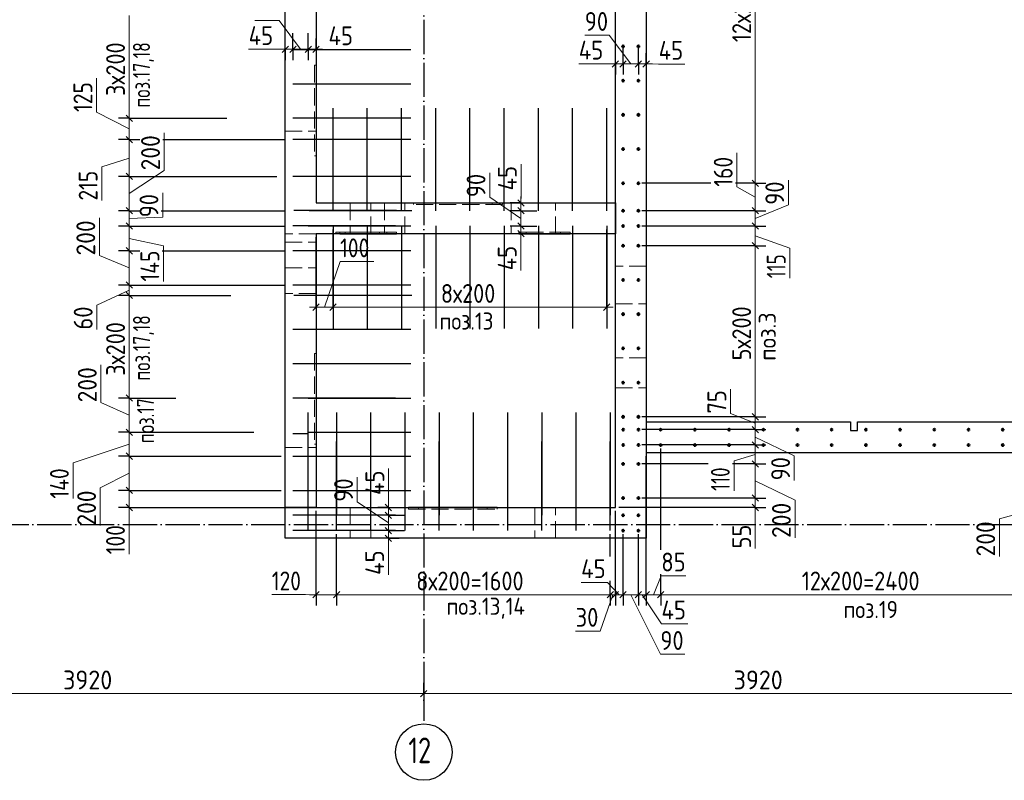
# Model space of a CAD drawing. Header units: millimetres. Extents: x -49773 to 2322955, y -3321 to 58485.
# Tile 381 of 580: x 1459343 to 1470855, y 22514 to 31404. Entities that reach past the tile are written whole.
import ezdxf

# ---------------------------------------------------------------- set-up
doc = ezdxf.new("R2010")
doc.units = ezdxf.units.MM
for name, pattern in [('______11', [500, 400, -50, 0, -50]), ('______2', [270, 200, -70]), ('______5', [1100, 800, -100, 100, -100])]:
    doc.linetypes.add(name, pattern=pattern)
for name, color, linetype, lineweight in [('Standard', 7, 'Continuous', 25), ('Арм.стержн. вертикальными 1', 22, 'Continuous', 35), ('Арм.стержн. вертикальными 3', 34, 'Continuous', 35), ('Размерная линия_ общее', 7, 'Continuous', 13), ('Стена_ общее', 7, 'Continuous', 35), ('Стена_ Сборный элемент', 7, 'Continuous', 35)]:
    doc.layers.add(name, color=color, linetype=linetype, lineweight=lineweight)
doc.layers.add('Осевая линия_ общее', color=7, linetype='______5', lineweight=13, true_color=0xa0a0a0)
doc.styles.add('ISOCPEUR', font='txt')

msp = doc.modelspace()

# ---------------------------------------------------------------- linework, layer by layer
at = {"layer": 'Арм.стержн. вертикальными 1', "color": 4, "linetype": 'Continuous', "lineweight": 25, "transparency": 33554687}
for p, q in [((1463737.4, 31052.3), (1462537.4, 31052.3)), ((1463917.4, 31052.3), (1462877.4, 31052.3)), ((1463737.4, 30652.3), (1462537.4, 30652.3)), ((1463917.4, 30652.3), (1462877.4, 30652.3)), ((1463007.4, 29171.3), (1463007.4, 30371.3)), ((1463407.4, 29171.3), (1463407.4, 30371.3)), ((1463807.4, 29171.3), (1463807.4, 30371.3)), ((1464207.4, 29171.3), (1464207.4, 30371.3)), ((1464607.4, 29171.3), (1464607.4, 30371.3)), ((1465007.4, 29171.3), (1465007.4, 30371.3)), ((1465407.4, 29171.3), (1465407.4, 30371.3)), ((1465807.4, 29171.3), (1465807.4, 30371.3)), ((1466207.4, 29171.3), (1466207.4, 30371.3)), ((1463737.4, 30252.3), (1462537.4, 30252.3)), ((1463917.4, 30252.3), (1462877.4, 30252.3)), ((1463737.4, 30002.3), (1462537.4, 30002.3)), ((1463917.4, 30002.3), (1462877.4, 30002.3)), ((1463737.4, 29572.3), (1462537.4, 29572.3)), ((1463917.4, 29572.3), (1462877.4, 29572.3)), ((1463747.4, 29172.3), (1462547.4, 29172.3)), ((1462727.4, 29172.3), (1463927.4, 29172.3)), ((1463737.4, 28993.2), (1462537.4, 28993.2)), ((1462717.4, 28993.2), (1463917.4, 28993.2)), ((1463007.4, 28993.3), (1463007.4, 27793.3)), ((1463407.4, 28993.3), (1463407.4, 27793.3)), ((1463807.4, 28993.3), (1463807.4, 27793.3)), ((1464207.4, 28993.3), (1464207.4, 27793.3)), ((1464607.4, 28993.3), (1464607.4, 27793.3)), ((1465007.4, 28993.3), (1465007.4, 27793.3)), ((1465407.4, 28993.3), (1465407.4, 27793.3)), ((1465807.4, 28993.3), (1465807.4, 27793.3)), ((1466207.4, 28993.3), (1466207.4, 27793.3)), ((1463737.4, 28702.3), (1462537.4, 28702.3)), ((1463917.4, 28702.3), (1462877.4, 28702.3)), ((1463737.4, 28302.3), (1462537.4, 28302.3)), ((1463917.4, 28302.3), (1462877.4, 28302.3)), ((1463748, 28182.3), (1462548, 28182.3)), ((1463928, 28182.3), (1462888, 28182.3)), ((1463737.4, 27782.3), (1462537.4, 27782.3)), ((1463917.4, 27782.3), (1462877.4, 27782.3)), ((1463737.4, 27382.3), (1462537.4, 27382.3)), ((1463917.4, 27382.3), (1462877.4, 27382.3)), ((1463737.4, 26982.3), (1462537.4, 26982.3)), ((1462717.4, 26982.3), (1463917.4, 26982.3)), ((1462717.4, 25611.3), (1462717.4, 26811.3)), ((1463050, 25611.3), (1463050, 26811.3)), ((1463450, 25611.3), (1463450, 26811.3)), ((1463850, 25611.3), (1463850, 26811.3)), ((1464250, 25611.3), (1464250, 26811.3)), ((1464650, 25611.3), (1464650, 26811.3)), ((1465050, 25611.3), (1465050, 26811.3)), ((1465450, 25611.3), (1465450, 26811.3)), ((1465850, 25611.3), (1465850, 26811.3)), ((1466250, 25611.3), (1466250, 26811.3)), ((1462717.4, 26582.3), (1463917.4, 26582.3)), ((1462717.4, 25432.3), (1462717.4, 26472.3)), ((1463048.4, 25432.3), (1463048.4, 26472.3)), ((1463448.4, 25432.3), (1463448.4, 26472.3)), ((1463848.4, 25432.3), (1463848.4, 26472.3)), ((1464248.4, 25432.3), (1464248.4, 26472.3)), ((1464648.4, 25432.3), (1464648.4, 26472.3)), ((1465048.4, 25432.3), (1465048.4, 26472.3)), ((1465448.4, 25432.3), (1465448.4, 26472.3)), ((1465848.4, 25432.3), (1465848.4, 26472.3)), ((1466248.4, 25432.3), (1466248.4, 26472.3)), ((1462537.4, 26302.3), (1463917.4, 26302.3)), ((1462537.4, 25902.3), (1463917.4, 25902.3)), ((1463737.4, 25611.3), (1462537.4, 25611.3)), ((1463737.4, 25432.3), (1462537.4, 25432.3))]:
    msp.add_line(p, q, dxfattribs=at)
at = {"layer": 'Арм.стержн. вертикальными 1', "color": 4, "linetype": 'Continuous', "lineweight": 50, "transparency": 33554687}
for centre in [(1466398.4, 31092.3), (1466577.4, 31092.3), (1466398.4, 30692.3), (1466577.4, 30692.3), (1466398.4, 30292.3), (1466577.4, 30292.3), (1466398.4, 29892.3), (1466577.4, 29892.3), (1466398.4, 29492.3), (1466577.4, 29492.3), (1466398.4, 29171.3), (1466577.4, 29171.3), (1466398.4, 28992.3), (1466577.4, 28992.3), (1466398.4, 28762.3), (1466577.4, 28762.3), (1466398.4, 28362.3), (1466577.4, 28362.3), (1466398.4, 27962.3), (1466577.4, 27962.3), (1466398.4, 27562.3), (1466577.4, 27562.3), (1466398.4, 27162.3), (1466577.4, 27162.3), (1466398.4, 26762.3), (1466577.4, 26762.3), (1466399.3, 26612.3), (1466578.4, 26612.3), (1466837.4, 26612.3), (1467237.4, 26612.3), (1467637.4, 26612.3), (1468037.4, 26612.3), (1468437.4, 26612.3), (1468837.4, 26612.3), (1469237.4, 26612.3), (1469637.4, 26612.3), (1470037.4, 26612.3), (1470437.4, 26612.3), (1470837.4, 26612.3), (1466399.3, 26433.2), (1466578.4, 26433.2), (1466837.4, 26432.3), (1467237.4, 26432.3), (1467637.4, 26432.3), (1468037.4, 26432.3), (1468437.4, 26432.3), (1468837.4, 26432.3), (1469237.4, 26432.3), (1469637.4, 26432.3), (1470037.4, 26432.3), (1470437.4, 26432.3), (1470837.4, 26432.3), (1466398.4, 26212.3), (1466577.5, 26212.3), (1466398.4, 25812.3), (1466577.5, 25812.3), (1466398.4, 25611.3), (1466577.4, 25611.3), (1466398.4, 25432.3), (1466577.4, 25432.3)]:
    msp.add_circle(centre, 10, dxfattribs=at)
at = {"layer": 'Арм.стержн. вертикальными 3', "color": 4, "linetype": 'Continuous', "lineweight": 25, "transparency": 33554687}
msp.add_line((1462717.4, 26562.3), (1462537.4, 26562.3), dxfattribs=at)
at = {"layer": 'Осевая линия_ общее', "color": 253, "linetype": '______11', "lineweight": -3, "true_color": 0xa0a0a0, "transparency": 33554687}
for p, q in [((1464067.4, 36902.3), (1464067.4, 23208.5)), ((1456047.4, 25502.3), (1474810.4, 25502.3))]:
    msp.add_line(p, q, dxfattribs=at)
at = {"layer": 'Осевая линия_ общее', "color": 7, "linetype": 'Continuous', "lineweight": 25, "transparency": 33554687}
msp.add_circle((1464067.8, 22844.1), 330.4, dxfattribs=at)
at = {"layer": 'Размерная линия_ общее', "color": 7, "linetype": 'Continuous', "lineweight": 13, "transparency": 33554687}
for p, q in [((1467943.8, 29492.3), (1467943.8, 34292.3)), ((1460623.6, 30252.3), (1460623.6, 31452.3)), ((1462376.4, 31394.2), (1462090.4, 31394.2)), ((1462626.9, 31058.3), (1462376.4, 31394.2)), ((1466236.4, 31224), (1465950.4, 31224)), ((1466486.9, 30888.1), (1466236.4, 31224)), ((1462327.8, 31058.8), (1462019.8, 31058.8)), ((1462492.4, 31058.3), (1462327.8, 31058.8)), ((1462447.4, 31058.3), (1462372.4, 31058.3)), ((1462537.4, 31058.3), (1462447.4, 31058.3)), ((1462716.5, 31058.3), (1462537.4, 31058.3)), ((1462807.4, 31058.3), (1462716.5, 31058.3)), ((1462761.9, 31058.3), (1462953.7, 31056.3)), ((1462807.4, 31058.3), (1462882.4, 31058.3)), ((1462953.7, 31056.3), (1463261.7, 31056.3)), ((1466187.8, 30888.5), (1465879.8, 30888.5)), ((1466352.4, 30888.1), (1466187.8, 30888.5)), ((1466307.4, 30888.1), (1466232.4, 30888.1)), ((1466397.4, 30888.1), (1466307.4, 30888.1)), ((1466576.5, 30888.1), (1466397.4, 30888.1)), ((1466667.4, 30888.1), (1466576.5, 30888.1)), ((1466621.9, 30888.1), (1466813.7, 30886.1)), ((1466667.4, 30888.1), (1466742.4, 30888.1)), ((1466813.7, 30886.1), (1467121.7, 30886.1)), ((1460241.6, 30325.3), (1460241.6, 30721.3)), ((1460623.6, 30127.3), (1460241.6, 30325.3)), ((1460623.6, 30002.3), (1460623.6, 30252.3)), ((1461032.3, 29643.3), (1461032.3, 30083.3)), ((1460623.6, 29572.3), (1460623.6, 30002.3)), ((1467728.6, 29452.1), (1467728.6, 29848.1)), ((1460623.6, 29787.3), (1460302.8, 29686.1)), ((1465205.5, 29408.6), (1465205.5, 29716.6)), ((1460302.8, 29686.1), (1460302.8, 29290.1)), ((1460623.6, 29371.8), (1461032.3, 29643.3)), ((1464839, 29330.3), (1464839, 29616.3)), ((1460623.6, 29171.3), (1460623.6, 29572.3)), ((1467943.8, 29171.3), (1467943.8, 29492.3)), ((1468331.6, 29241.3), (1468331.6, 29527.3)), ((1461014.5, 29094.5), (1461014.5, 29380.5)), ((1465203.4, 29216.8), (1465205.5, 29408.6)), ((1467943.8, 29331.8), (1467728.6, 29452.1)), ((1465203.4, 29081.8), (1464839, 29330.3)), ((1465203.4, 29262.3), (1465203.4, 29337.3)), ((1465203.4, 29262.3), (1465203.4, 29171.4)), ((1460623.6, 28992.2), (1460623.6, 29171.3)), ((1465203.4, 29171.4), (1465203.4, 28992.3)), ((1467943.8, 29081.7), (1468331.6, 29241.3)), ((1467943.8, 28992.2), (1467943.8, 29171.3)), ((1460275.7, 28648.1), (1460275.7, 29088.1)), ((1460623.6, 29081.7), (1461014.5, 29094.5)), ((1460623.6, 28702.3), (1460623.6, 28992.2)), ((1465203.4, 28947.3), (1465203, 28782.7)), ((1465203.4, 28992.3), (1465203.4, 28902.3)), ((1465203.4, 28902.3), (1465203.4, 28827.3)), ((1467943.8, 28762.3), (1467943.8, 28992.2)), ((1460623.6, 28847.2), (1461025.2, 28762.1)), ((1465203, 28782.7), (1465203, 28474.7)), ((1467943.8, 28877.2), (1468348.1, 28733.5)), ((1460623.6, 28302.3), (1460623.6, 28702.3)), ((1461025.2, 28762.1), (1461025.2, 28344.1)), ((1467943.8, 26762.3), (1467943.8, 28762.3)), ((1468348.1, 28733.5), (1468348.1, 28381.5)), ((1460623.6, 28502.3), (1460275.7, 28648.1)), ((1462907.4, 28044.5), (1463088.9, 28577.7)), ((1463088.9, 28577.7), (1463484.9, 28577.7)), ((1460623.6, 28242.3), (1460245.1, 28068.1)), ((1460623.6, 28182.3), (1460623.6, 28302.3)), ((1460623.6, 26982.3), (1460623.6, 28182.3)), ((1460245.1, 28068.1), (1460245.1, 27782.1)), ((1462807.4, 28044.5), (1462732.4, 28044.5)), ((1462807.4, 28044.5), (1463007.4, 28044.5)), ((1463007.4, 28044.5), (1466207.4, 28044.5)), ((1466207.4, 28044.5), (1466282.4, 28044.5)), ((1460293.3, 26931.6), (1460293.3, 27371.6)), ((1467654.3, 26799.9), (1467654.3, 27085.9)), ((1460623.6, 26582.3), (1460623.6, 26982.3)), ((1460623.6, 26782.3), (1460293.3, 26931.6)), ((1467943.8, 26687.3), (1467654.3, 26799.9)), ((1467943.8, 26612.3), (1467943.8, 26762.3)), ((1467943.8, 26433.2), (1467943.8, 26612.3)), ((1460623.6, 26302.2), (1460623.6, 26582.3)), ((1467943.8, 26522.7), (1468399.7, 26305.6)), ((1460623.6, 26442.2), (1459967.5, 26224.6)), ((1467943.8, 26212.3), (1467943.8, 26433.2)), ((1467943.8, 26322.7), (1467695.4, 26248.3)), ((1468399.7, 26305.6), (1468399.7, 26019.6)), ((1459967.5, 26224.6), (1459967.5, 25806.6)), ((1463655.6, 25848.6), (1463655.6, 26156.6)), ((1467695.4, 26248.3), (1467695.4, 25896.3)), ((1460623.6, 26102.2), (1460285.3, 25930.6)), ((1463289.2, 25770.3), (1463289.2, 26056.3)), ((1460285.3, 25930.6), (1460285.3, 25490.6)), ((1467943.8, 26012.3), (1468409.3, 25786.7)), ((1460623.6, 25802.2), (1460622.6, 25551.3)), ((1460623.6, 25702.3), (1460623.6, 25902.2)), ((1463653.5, 25656.8), (1463655.6, 25848.6)), ((1467943.8, 25702.3), (1467943.8, 25812.3)), ((1460623.6, 25702.3), (1460623.6, 25627.3)), ((1463653.5, 25521.8), (1463289.2, 25770.3)), ((1463653.5, 25702.3), (1463653.5, 25777.3)), ((1463653.5, 25702.3), (1463653.5, 25611.4)), ((1467943.8, 25757.3), (1467944, 25509.6)), ((1467943.8, 25702.3), (1467943.8, 25627.3)), ((1468409.3, 25786.7), (1468409.3, 25346.7)), ((1463653.5, 25611.4), (1463653.5, 25432.3)), ((1471136.8, 25662.3), (1470798.2, 25570.5)), ((1470798.2, 25570.5), (1470798.2, 25130.5)), ((1460622.6, 25551.3), (1460622.6, 25155.3)), ((1467944, 25509.6), (1467944, 25223.6)), ((1463653.5, 25387.3), (1463653.1, 25222.7)), ((1463653.5, 25432.3), (1463653.5, 25342.3)), ((1463653.5, 25342.3), (1463653.5, 25267.3)), ((1463653.1, 25222.7), (1463653.1, 24914.7)), ((1466752.4, 24683.5), (1466845.1, 24904.9)), ((1466845.1, 24904.9), (1467131.1, 24904.9)), ((1466215.6, 24826.5), (1465907.7, 24826.5)), ((1466352.9, 24683.5), (1466215.6, 24826.5)), ((1462686.2, 24684.4), (1462290.2, 24684.4)), ((1462927.9, 24683.5), (1462686.2, 24684.4)), ((1462807.4, 24683.5), (1462732.4, 24683.5)), ((1462807.4, 24683.5), (1463048.4, 24683.5)), ((1463048.4, 24683.5), (1466248.4, 24683.5)), ((1466277.9, 24683.5), (1466129.3, 24258.8)), ((1466248.4, 24683.5), (1466307.4, 24683.5)), ((1466307.4, 24683.5), (1466398.4, 24683.5)), ((1466398.4, 24683.5), (1466577.4, 24683.5)), ((1466487.9, 24683.5), (1466833.6, 23987.9)), ((1466577.4, 24683.5), (1466667.4, 24683.5)), ((1466622.4, 24683.5), (1466846.8, 24344.3)), ((1466667.4, 24683.5), (1466837.4, 24683.5)), ((1466837.4, 24683.5), (1471637.4, 24683.5)), ((1466846.8, 24344.3), (1467154.8, 24344.3)), ((1466129.3, 24258.8), (1465843.3, 24258.8)), ((1466833.6, 23987.9), (1467119.6, 23987.9)), ((1456227.4, 23527.1), (1464067.4, 23527.1)), ((1464067.4, 23527.1), (1471907.4, 23527.1))]:
    msp.add_line(p, q, dxfattribs=at)
at = {"layer": 'Размерная линия_ общее', "color": 7, "linetype": 'Continuous', "lineweight": 25, "transparency": 33554687}
for p, q in [((1462484.9, 31095.8), (1462409.9, 31020.8)), ((1462574.9, 31095.8), (1462499.9, 31020.8)), ((1462754, 31095.8), (1462679, 31020.8)), ((1462844.9, 31095.8), (1462769.9, 31020.8)), ((1466344.9, 30925.6), (1466269.9, 30850.6)), ((1466434.9, 30925.6), (1466359.9, 30850.6)), ((1466614, 30925.6), (1466539, 30850.6)), ((1466704.9, 30925.6), (1466629.9, 30850.6)), ((1460661.1, 30214.7), (1460586.1, 30289.8)), ((1460661.1, 29964.8), (1460586.1, 30039.8)), ((1460661.1, 29534.7), (1460586.1, 29609.8)), ((1467981.3, 29454.8), (1467906.3, 29529.8)), ((1465165.9, 29299.8), (1465240.9, 29224.8)), ((1460661.1, 29133.8), (1460586.1, 29208.8)), ((1465165.9, 29208.9), (1465240.9, 29133.9)), ((1467981.3, 29133.8), (1467906.3, 29208.8)), ((1460661.1, 28954.7), (1460586.1, 29029.7)), ((1465165.9, 29029.8), (1465240.9, 28954.8)), ((1467981.3, 28954.7), (1467906.3, 29029.7)), ((1465165.9, 28939.8), (1465240.9, 28864.8)), ((1467981.3, 28724.8), (1467906.3, 28799.8)), ((1460661.1, 28664.8), (1460586.1, 28739.8)), ((1460661.1, 28264.8), (1460586.1, 28339.8)), ((1460661.1, 28144.8), (1460586.1, 28219.8)), ((1462769.9, 28007), (1462844.9, 28082)), ((1462969.9, 28007), (1463044.9, 28082)), ((1466169.9, 28007), (1466244.9, 28082)), ((1460661.1, 26944.8), (1460586.1, 27019.8)), ((1467981.3, 26724.8), (1467906.3, 26799.8)), ((1460661.1, 26544.8), (1460586.1, 26619.8)), ((1467981.3, 26574.8), (1467906.3, 26649.8)), ((1467981.3, 26395.7), (1467906.3, 26470.7)), ((1460661.1, 26264.7), (1460586.1, 26339.7)), ((1467981.3, 26174.8), (1467906.3, 26249.8)), ((1460661.1, 25864.7), (1460586.1, 25939.7)), ((1467981.3, 25774.8), (1467906.3, 25849.8)), ((1460661.1, 25664.8), (1460586.1, 25739.8)), ((1463616, 25739.8), (1463691, 25664.8)), ((1467981.3, 25664.8), (1467906.3, 25739.8)), ((1463616, 25648.9), (1463691, 25573.9)), ((1463616, 25469.8), (1463691, 25394.8)), ((1463616, 25379.8), (1463691, 25304.8)), ((1462769.9, 24646), (1462844.9, 24721)), ((1463010.9, 24646), (1463085.9, 24721)), ((1466210.9, 24646), (1466285.9, 24721)), ((1466269.9, 24646), (1466344.9, 24721)), ((1466360.9, 24646), (1466435.9, 24721)), ((1466539.9, 24646), (1466614.9, 24721)), ((1466629.9, 24646), (1466704.9, 24721)), ((1466799.9, 24646), (1466874.9, 24721)), ((1464029.9, 23489.6), (1464104.9, 23564.6))]:
    msp.add_line(p, q, dxfattribs=at)
at = {"layer": 'Размерная линия_ общее', "color": 253, "linetype": 'Continuous', "lineweight": -3, "true_color": 0xa0a0a0, "transparency": 33554687}
for p, q in [((1462447.4, 31058.3), (1462447.4, 31183.3)), ((1462537.4, 31058.3), (1462537.4, 31183.3)), ((1462716.5, 31058.3), (1462716.5, 31183.3)), ((1462807.4, 31058.3), (1462807.4, 31183.3)), ((1462447.4, 31058.3), (1462447.4, 30933.3)), ((1462537.4, 31058.3), (1462537.4, 30933.3)), ((1462716.5, 31058.3), (1462716.5, 30933.3)), ((1462807.4, 31058.3), (1462807.4, 30933.3)), ((1466307.4, 30888.1), (1466307.4, 31013.1)), ((1466397.4, 30888.1), (1466397.4, 31013.1)), ((1466576.5, 30888.1), (1466576.5, 31013.1)), ((1466667.4, 30888.1), (1466667.4, 31013.1)), ((1466307.4, 30888.1), (1466307.4, 30763.1)), ((1466397.4, 30888.1), (1466397.4, 30763.1)), ((1466576.5, 30888.1), (1466576.5, 30763.1)), ((1466667.4, 30888.1), (1466667.4, 30763.1)), ((1460623.6, 30252.3), (1460498.6, 30252.3)), ((1460623.6, 30252.3), (1460748.6, 30252.3)), ((1460623.6, 30002.3), (1460498.6, 30002.3)), ((1460623.6, 30002.3), (1460748.6, 30002.3)), ((1460623.6, 30002.3), (1460729.3, 30002.3)), ((1461015.3, 30002.3), (1462433.6, 30002.3)), ((1460623.6, 29572.3), (1460498.6, 29572.3)), ((1460623.6, 29572.3), (1460748.6, 29572.3)), ((1467425.6, 29492.3), (1466617.4, 29492.3)), ((1467943.8, 29492.3), (1467818.8, 29492.3)), ((1467943.8, 29492.3), (1468068.8, 29492.3)), ((1465203.4, 29262.3), (1465078.4, 29262.3)), ((1465203.4, 29262.3), (1465328.4, 29262.3)), ((1465203.4, 29262.3), (1465269.8, 29262.3)), ((1460623.6, 29171.3), (1460498.6, 29171.3)), ((1460623.6, 29171.3), (1460748.6, 29171.3)), ((1460623.6, 29171.3), (1460711.5, 29171.3)), ((1460997.5, 29171.3), (1462433.6, 29171.3)), ((1465203.4, 29171.4), (1465078.4, 29171.4)), ((1465203.4, 29171.4), (1465328.4, 29171.4)), ((1465203.4, 29171.4), (1465390.8, 29171.4)), ((1467943.8, 29171.3), (1467818.8, 29171.3)), ((1467943.8, 29171.3), (1468068.8, 29171.3)), ((1460623.6, 28992.2), (1460498.6, 28992.2)), ((1460623.6, 28992.2), (1460748.6, 28992.2)), ((1463007.4, 28044.5), (1463007.4, 28953.2)), ((1465203.4, 28992.3), (1465078.4, 28992.3)), ((1465203.4, 28902.3), (1465078.4, 28902.3)), ((1465203.4, 28992.3), (1465328.4, 28992.3)), ((1465203.4, 28992.3), (1465390.8, 28992.3)), ((1465203.4, 28902.3), (1465328.4, 28902.3)), ((1465203.4, 28902.3), (1465269.8, 28902.3)), ((1466207.4, 28044.5), (1466207.4, 28953.2)), ((1467943.8, 28992.2), (1467818.8, 28992.2)), ((1467943.8, 28992.2), (1468068.8, 28992.2)), ((1462807.4, 28044.5), (1462807.4, 28862.3)), ((1460623.6, 28702.3), (1460498.6, 28702.3)), ((1460623.6, 28702.3), (1460748.6, 28702.3)), ((1460623.6, 28702.3), (1460722.2, 28702.3)), ((1461008.2, 28702.3), (1462433.6, 28702.3)), ((1467943.8, 28762.3), (1467818.8, 28762.3)), ((1467943.8, 28762.3), (1468068.8, 28762.3)), ((1460623.6, 28302.3), (1460498.6, 28302.3)), ((1460623.6, 28302.3), (1460748.6, 28302.3)), ((1460623.6, 28182.3), (1460498.6, 28182.3)), ((1460623.6, 28182.3), (1460748.6, 28182.3)), ((1462807.4, 28044.5), (1462807.4, 28169.5)), ((1463007.4, 28044.5), (1463007.4, 28169.5)), ((1466207.4, 28044.5), (1466207.4, 28169.5)), ((1462807.4, 28044.5), (1462807.4, 27919.5)), ((1463007.4, 28044.5), (1463007.4, 27919.5)), ((1466207.4, 28044.5), (1466207.4, 27919.5)), ((1460623.6, 26982.3), (1460498.6, 26982.3)), ((1460623.6, 26982.3), (1460748.6, 26982.3)), ((1467943.8, 26762.3), (1467818.8, 26762.3)), ((1467943.8, 26762.3), (1468068.8, 26762.3)), ((1467943.8, 26612.3), (1467818.8, 26612.3)), ((1467943.8, 26612.3), (1468068.8, 26612.3)), ((1460623.6, 26582.3), (1460498.6, 26582.3)), ((1460623.6, 26582.3), (1460748.6, 26582.3)), ((1466837.4, 25207.9), (1466837.4, 26392.3)), ((1467943.8, 26433.2), (1467818.8, 26433.2)), ((1467943.8, 26433.2), (1468068.8, 26433.2)), ((1460623.6, 26302.2), (1460498.6, 26302.2)), ((1460623.6, 26302.2), (1460748.6, 26302.2)), ((1467392.4, 26212.3), (1466617.5, 26212.3)), ((1467943.8, 26212.3), (1467818.8, 26212.3)), ((1467943.8, 26212.3), (1468068.8, 26212.3)), ((1460623.6, 25902.2), (1460498.6, 25902.2)), ((1460623.6, 25902.2), (1460748.6, 25902.2)), ((1467943.8, 25812.3), (1467818.8, 25812.3)), ((1467943.8, 25812.3), (1468068.8, 25812.3)), ((1460623.6, 25702.3), (1460498.6, 25702.3)), ((1460623.6, 25702.3), (1460748.6, 25702.3)), ((1463653.5, 25702.3), (1463528.5, 25702.3)), ((1463653.5, 25702.3), (1463778.5, 25702.3)), ((1463653.5, 25702.3), (1463720, 25702.3)), ((1467943.8, 25702.3), (1467818.8, 25702.3)), ((1467943.8, 25702.3), (1468068.8, 25702.3)), ((1463653.5, 25611.4), (1463528.5, 25611.4)), ((1463653.5, 25611.4), (1463778.5, 25611.4)), ((1463653.5, 25611.4), (1463840.9, 25611.4)), ((1463653.5, 25432.3), (1463528.5, 25432.3)), ((1463653.5, 25342.3), (1463528.5, 25342.3)), ((1463653.5, 25432.3), (1463778.5, 25432.3)), ((1463653.5, 25432.3), (1463840.9, 25432.3)), ((1463653.5, 25342.3), (1463778.5, 25342.3)), ((1463653.5, 25342.3), (1463720, 25342.3)), ((1466248.4, 25129.5), (1466248.4, 25392.2)), ((1462807.4, 24683.5), (1462807.4, 24808.5)), ((1463048.4, 24683.5), (1463048.4, 24808.5)), ((1466248.4, 24683.5), (1466248.4, 24808.5)), ((1466307.4, 24683.5), (1466307.4, 24808.5)), ((1466398.4, 24683.5), (1466398.4, 24808.5)), ((1466577.4, 24683.5), (1466577.4, 24808.5)), ((1466667.4, 24683.5), (1466667.4, 24808.5)), ((1466837.4, 24683.5), (1466837.4, 24808.5)), ((1462807.4, 24683.5), (1462807.4, 24558.5)), ((1463048.4, 24683.5), (1463048.4, 24558.5)), ((1466248.4, 24683.5), (1466248.4, 24558.5)), ((1466307.4, 24683.5), (1466307.4, 24558.5)), ((1466398.4, 24683.5), (1466398.4, 24558.5)), ((1466577.4, 24683.5), (1466577.4, 24558.5)), ((1466667.4, 24683.5), (1466667.4, 24558.5)), ((1466837.4, 24683.5), (1466837.4, 24558.5)), ((1464067.4, 23527.1), (1464067.4, 23652.1)), ((1464067.4, 23527.1), (1464067.4, 23402.1))]:
    msp.add_line(p, q, dxfattribs=at)
for points in [[(1462537.4, 31058.3), (1462537.4, 31074.3), (1462537.4, 31074.3), (1462537.4, 31223.3), (1462537.4, 31223.3), (1462537.4, 31245.7)], [(1462716.5, 31058.3), (1462716.5, 31073.8), (1462716.5, 31073.8), (1462716.5, 31153.2), (1462716.5, 31153.2), (1462716.5, 31245.7)], [(1462447.4, 31058.3), (1462447.4, 31074.5), (1462447.4, 31074.5), (1462447.4, 31124.7)], [(1462807.4, 31058.3), (1462807.4, 31073.6), (1462807.4, 31073.6), (1462807.4, 31117.6), (1462807.4, 31117.6), (1462807.4, 31124.7)], [(1466397.4, 30888.1), (1466397.4, 30904.1), (1466397.4, 30904.1), (1466397.4, 31053.1), (1466397.4, 31053.1), (1466397.4, 31075.5)], [(1466576.5, 30888.1), (1466576.5, 30903.6), (1466576.5, 30903.6), (1466576.5, 30983), (1466576.5, 30983), (1466576.5, 31075.5)], [(1466307.4, 30888.1), (1466307.4, 30904.3), (1466307.4, 30904.3), (1466307.4, 30954.5)], [(1466667.4, 30888.1), (1466667.4, 30903.4), (1466667.4, 30903.4), (1466667.4, 30947.4), (1466667.4, 30947.4), (1466667.4, 30954.5)], [(1460623.6, 30252.3), (1460791.1, 30252.3), (1460791.1, 30252.3), (1461765.8, 30252.3)], [(1460623.6, 29572.3), (1460766.5, 29572.3), (1460766.5, 29572.3), (1461011.8, 29572.3), (1461011.8, 29572.3), (1462348.4, 29572.3)], [(1467943.8, 29492.3), (1467927.5, 29492.3), (1467927.5, 29492.3), (1467926.9, 29492.3), (1467926.9, 29492.3), (1467926.9, 29492.3), (1467926.9, 29492.3), (1467815.7, 29492.3), (1467815.7, 29492.3), (1467763, 29492.3), (1467763, 29492.3), (1467711.6, 29492.3)], [(1467943.8, 29171.3), (1467927.5, 29171.3), (1467927.5, 29171.3), (1467926.9, 29171.3), (1467926.9, 29171.3), (1467926.9, 29171.3), (1467926.9, 29171.3), (1467824, 29171.3), (1467824, 29171.3), (1467775.2, 29171.3), (1467775.2, 29171.3), (1467724.3, 29171.3), (1467724.3, 29171.3), (1466617.4, 29171.3)], [(1460623.6, 28992.2), (1460745.6, 28992.2), (1460745.6, 28992.2), (1460958.9, 28992.2), (1460958.9, 28992.2), (1460990.6, 28992.2), (1460990.6, 28992.2), (1462433.6, 28992.2)], [(1467943.8, 28992.2), (1467927.5, 28992.2), (1467927.5, 28992.2), (1467927, 28992.2), (1467927, 28992.2), (1467926.9, 28992.2), (1467926.9, 28992.2), (1467828.7, 28992.2), (1467828.7, 28992.2), (1467782, 28992.2), (1467782, 28992.2), (1467733.4, 28992.2), (1467733.4, 28992.2), (1466617.4, 28992.2)], [(1467943.8, 28762.3), (1467927.4, 28762.3), (1467927.4, 28762.3), (1467927, 28762.3), (1467927, 28762.3), (1467926.9, 28762.3), (1467926.9, 28762.3), (1467834.6, 28762.3), (1467834.6, 28762.3), (1467790.8, 28762.3), (1467790.8, 28762.3), (1467745.1, 28762.3), (1467745.1, 28762.3), (1466617.4, 28762.3)], [(1460623.6, 28302.3), (1460720.6, 28302.3), (1460720.6, 28302.3), (1460895.9, 28302.3), (1460895.9, 28302.3), (1460922, 28302.3), (1460922, 28302.3), (1461007.1, 28302.3), (1461007.1, 28302.3), (1462433.6, 28302.3)], [(1460623.6, 28182.3), (1460716.3, 28182.3), (1460716.3, 28182.3), (1460884.9, 28182.3), (1460884.9, 28182.3), (1460910, 28182.3), (1460910, 28182.3), (1460992, 28182.3), (1460992, 28182.3), (1461812.6, 28182.3)], [(1460623.6, 26982.3), (1460672.9, 26982.3), (1460672.9, 26982.3), (1460775.4, 26982.3), (1460775.4, 26982.3), (1460790.6, 26982.3), (1460790.6, 26982.3), (1460840.4, 26982.3), (1460840.4, 26982.3), (1461166.9, 26982.3)], [(1467943.8, 26762.3), (1467927.2, 26762.3), (1467927.2, 26762.3), (1467927, 26762.3), (1467927, 26762.3), (1467927, 26762.3), (1467927, 26762.3), (1467926.9, 26762.3), (1467926.9, 26762.3), (1467886.4, 26762.3), (1467886.4, 26762.3), (1467867.1, 26762.3), (1467867.1, 26762.3), (1467847, 26762.3), (1467847, 26762.3), (1467638.1, 26762.3), (1467638.1, 26762.3), (1466617.4, 26762.3)], [(1467943.8, 26612.3), (1467927.2, 26612.3), (1467927.2, 26612.3), (1467927, 26612.3), (1467927, 26612.3), (1467927, 26612.3), (1467927, 26612.3), (1467926.9, 26612.3), (1467926.9, 26612.3), (1467890.2, 26612.3), (1467890.2, 26612.3), (1467872.8, 26612.3), (1467872.8, 26612.3), (1467854.6, 26612.3), (1467854.6, 26612.3), (1467665.7, 26612.3), (1467665.7, 26612.3), (1466618.4, 26612.3)], [(1460623.6, 26582.3), (1460658.4, 26582.3), (1460658.4, 26582.3), (1460738.9, 26582.3), (1460738.9, 26582.3), (1460750.8, 26582.3), (1460750.8, 26582.3), (1460789.9, 26582.3), (1460789.9, 26582.3), (1462079.3, 26582.3)], [(1467943.8, 26433.2), (1467927.2, 26433.2), (1467927.2, 26433.2), (1467927, 26433.2), (1467927, 26433.2), (1467927, 26433.2), (1467927, 26433.2), (1467926.9, 26433.2), (1467926.9, 26433.2), (1467894.9, 26433.2), (1467894.9, 26433.2), (1467879.6, 26433.2), (1467879.6, 26433.2), (1467863.7, 26433.2), (1467863.7, 26433.2), (1467698.6, 26433.2), (1467698.6, 26433.2), (1466618.4, 26433.2)], [(1460623.6, 26302.2), (1460648.3, 26302.2), (1460648.3, 26302.2), (1460713.3, 26302.2), (1460713.3, 26302.2), (1460723, 26302.2), (1460723, 26302.2), (1460754.6, 26302.2), (1460754.6, 26302.2), (1461905.1, 26302.2), (1461905.1, 26302.2), (1462401.1, 26302.2)], [(1466667.4, 24683.5), (1466667.4, 24700.8), (1466667.4, 24700.8), (1466667.4, 24702), (1466667.4, 24702), (1466667.4, 24914.9), (1466667.4, 24914.9), (1466667.4, 26302.3)], [(1467943.8, 26212.3), (1467927.1, 26212.3), (1467927.1, 26212.3), (1467927, 26212.3), (1467927, 26212.3), (1467927, 26212.3), (1467927, 26212.3), (1467926.9, 26212.3), (1467926.9, 26212.3), (1467900.6, 26212.3), (1467900.6, 26212.3), (1467888.1, 26212.3), (1467888.1, 26212.3), (1467875, 26212.3), (1467875, 26212.3), (1467739.2, 26212.3), (1467739.2, 26212.3), (1467678.4, 26212.3)], [(1460623.6, 25902.2), (1460633.8, 25902.2), (1460633.8, 25902.2), (1460676.8, 25902.2), (1460676.8, 25902.2), (1460683.2, 25902.2), (1460683.2, 25902.2), (1460704.1, 25902.2), (1460704.1, 25902.2), (1461464.5, 25902.2), (1461464.5, 25902.2), (1462401.1, 25902.2)], [(1467943.8, 25812.3), (1467927.1, 25812.3), (1467927.1, 25812.3), (1467927, 25812.3), (1467927, 25812.3), (1467927, 25812.3), (1467927, 25812.3), (1467927, 25812.3), (1467927, 25812.3), (1467910.9, 25812.3), (1467910.9, 25812.3), (1467903.3, 25812.3), (1467903.3, 25812.3), (1467895.4, 25812.3), (1467895.4, 25812.3), (1467812.8, 25812.3), (1467812.8, 25812.3), (1467697.2, 25812.3), (1467697.2, 25812.3), (1466617.5, 25812.3)], [(1460623.6, 25702.3), (1460626.6, 25702.3), (1460626.6, 25702.3), (1460658.5, 25702.3), (1460658.5, 25702.3), (1460663.3, 25702.3), (1460663.3, 25702.3), (1460678.8, 25702.3), (1460678.8, 25702.3), (1461244.3, 25702.3), (1461244.3, 25702.3), (1462770.1, 25702.3)], [(1467943.8, 25702.3), (1467927.1, 25702.3), (1467927.1, 25702.3), (1467927, 25702.3), (1467927, 25702.3), (1467927, 25702.3), (1467927, 25702.3), (1467927, 25702.3), (1467927, 25702.3), (1467913.8, 25702.3), (1467913.8, 25702.3), (1467907.5, 25702.3), (1467907.5, 25702.3), (1467901, 25702.3), (1467901, 25702.3), (1467833, 25702.3), (1467833, 25702.3), (1467737.9, 25702.3), (1467737.9, 25702.3), (1466347.4, 25702.3)], [(1462807.4, 24683.5), (1462807.4, 24701.1), (1462807.4, 24701.1), (1462807.4, 24701.3), (1462807.4, 24701.3), (1462807.4, 24701.5), (1462807.4, 24701.5), (1462807.4, 24723), (1462807.4, 24723), (1462807.4, 24728), (1462807.4, 24728), (1462807.4, 25275.5), (1462807.4, 25275.5), (1462807.4, 25662.3)], [(1466307.4, 24683.5), (1466307.4, 24700.8), (1466307.4, 24700.8), (1466307.4, 24701.9), (1466307.4, 24701.9), (1466307.4, 24897.5), (1466307.4, 24897.5), (1466307.4, 25662.3)], [(1463048.4, 24683.5), (1463048.4, 24701), (1463048.4, 24701), (1463048.4, 24701.3), (1463048.4, 24701.3), (1463048.4, 24701.5), (1463048.4, 24701.5), (1463048.4, 24732.5), (1463048.4, 24732.5), (1463048.4, 24739.7), (1463048.4, 24739.7), (1463048.4, 25392.2)], [(1466398.4, 24683.5), (1466398.4, 24700.8), (1466398.4, 24700.8), (1466398.4, 24701.9), (1466398.4, 24701.9), (1466398.4, 24901.9), (1466398.4, 24901.9), (1466398.4, 25392.3)], [(1466577.4, 24683.5), (1466577.4, 24700.8), (1466577.4, 24700.8), (1466577.4, 24702), (1466577.4, 24702), (1466577.4, 24910.5), (1466577.4, 24910.5), (1466577.4, 25392.3)], [(1466837.4, 24683.5), (1466837.4, 24700.7), (1466837.4, 24700.7), (1466837.4, 24702), (1466837.4, 24702), (1466837.4, 24921.9)], [(1466248.4, 24683.5), (1466248.4, 24700.8), (1466248.4, 24700.8), (1466248.4, 24701.9), (1466248.4, 24701.9), (1466248.4, 24843.5)], [(1464067.4, 23527.1), (1464067.4, 23544.1), (1464067.4, 23544.1), (1464067.4, 23616.6)]]:
    msp.add_lwpolyline(points, dxfattribs=at)
at = {"layer": 'Размерная линия_ общее', "color": 7, "linetype": 'Continuous', "lineweight": 13, "transparency": 33554687}
for points in [[(1460623.6, 25902.2), (1460623.6, 26150.9), (1460623.6, 26150.9), (1460623.6, 26302.2)], [(1467943.8, 25812.3), (1467943.8, 25935.7), (1467943.8, 25935.7), (1467943.8, 26212.3)]]:
    msp.add_lwpolyline(points, dxfattribs=at)
at = {"layer": 'Стена_ общее', "color": 7, "linetype": 'Continuous', "lineweight": 25, "transparency": 33554687}
for p, q in [((1462447.4, 28902.3), (1462447.4, 34942.3)), ((1462807.4, 34582.3), (1462807.4, 29262.3)), ((1466307.4, 29262.3), (1466307.4, 33562.3)), ((1466667.4, 33562.3), (1466667.4, 25702.3)), ((1462807.4, 29262.3), (1466307.4, 29262.3)), ((1466307.4, 28902.3), (1466307.4, 29262.3)), ((1466307.4, 29262.3), (1466307.4, 28902.3)), ((1462447.4, 25702.3), (1462447.4, 28902.3)), ((1466307.4, 28902.3), (1462807.4, 28902.3)), ((1462807.4, 28902.3), (1462807.4, 25702.3)), ((1466307.4, 25702.3), (1466307.4, 28902.3)), ((1466667.4, 26702.3), (1469057.4, 26702.3)), ((1469057.4, 26702.3), (1469057.4, 26602.3)), ((1469057.4, 26602.3), (1469137.4, 26602.3)), ((1469137.4, 26602.3), (1469137.4, 26702.3)), ((1469137.4, 26702.3), (1471727.4, 26702.3)), ((1471727.4, 26342.3), (1466667.4, 26342.3)), ((1462447.4, 25342.3), (1462447.4, 25702.3)), ((1462447.4, 25702.3), (1462807.4, 25702.3)), ((1462807.4, 25702.3), (1462447.4, 25702.3)), ((1462807.4, 25702.3), (1466307.4, 25702.3)), ((1466667.4, 25702.3), (1466667.4, 25342.3)), ((1466667.4, 25342.3), (1462447.4, 25342.3))]:
    msp.add_line(p, q, dxfattribs=at)
at = {"layer": 'Стена_ общее', "color": 253, "linetype": '______2', "lineweight": 18, "true_color": 0xababab, "transparency": 33554687}
for p, q in [((1462447.4, 30102.3), (1462807.4, 30102.3)), ((1463207.4, 29262.3), (1463207.4, 28902.3)), ((1463447.4, 28902.3), (1463447.4, 29262.3)), ((1463607.4, 29262.3), (1463607.4, 28902.3)), ((1463847.4, 28902.3), (1463847.4, 29262.3)), ((1465087.4, 29262.3), (1465087.4, 28902.3)), ((1465607.4, 28902.3), (1465607.4, 29262.3)), ((1462807.4, 28902.3), (1462447.4, 28902.3)), ((1462447.4, 28802.3), (1462807.4, 28802.3)), ((1462447.4, 28502.3), (1462807.4, 28502.3)), ((1466667.4, 28522.3), (1466307.4, 28522.3)), ((1462807.4, 28202.3), (1462447.4, 28202.3)), ((1466307.4, 28082.3), (1466667.4, 28082.3)), ((1466667.4, 27452.3), (1466307.4, 27452.3)), ((1466307.4, 27102.3), (1466667.4, 27102.3)), ((1462447.4, 26402.3), (1462807.4, 26402.3)), ((1463207.4, 25702.3), (1463207.4, 25342.3)), ((1463447.4, 25342.3), (1463447.4, 25702.3)), ((1465367.4, 25702.3), (1465367.4, 25342.3)), ((1465607.4, 25342.3), (1465607.4, 25702.3))]:
    msp.add_line(p, q, dxfattribs=at)
at = {"layer": 'Стена_ Сборный элемент', "color": 253, "linetype": '______2', "lineweight": 18, "true_color": 0xababab, "transparency": 33554687}
for p, q in [((1462789.4, 30872.3), (1462789.4, 29812.3)), ((1462807.4, 30872.3), (1462789.4, 30872.3)), ((1462807.4, 29812.3), (1462789.4, 29812.3)), ((1463947.4, 29244.3), (1463947.4, 29262.3)), ((1464987.4, 29244.3), (1463947.4, 29244.3)), ((1464067.4, 29244.3), (1464067.4, 29264.3)), ((1464867.4, 29244.3), (1464867.4, 29264.3)), ((1464987.4, 29244.3), (1464987.4, 29262.3)), ((1463037.4, 28902.3), (1463037.4, 28922.3)), ((1463637.4, 28922.3), (1463037.4, 28922.3)), ((1463087.4, 28902.3), (1463087.4, 28920.3)), ((1463087.4, 28920.3), (1463747.4, 28920.3)), ((1463148.4, 28900.3), (1463148.4, 28920.3)), ((1463548.4, 28900.3), (1463548.4, 28920.3)), ((1463637.4, 28902.3), (1463637.4, 28922.3)), ((1463747.4, 28902.3), (1463747.4, 28920.3)), ((1465177.4, 28902.3), (1465177.4, 28920.3)), ((1465177.4, 28920.3), (1465266.4, 28920.3)), ((1465266.4, 28902.3), (1465266.4, 28920.3)), ((1465266.4, 28920.3), (1465666.4, 28920.3)), ((1465666.4, 28920.3), (1465777.4, 28920.3)), ((1465666.4, 28902.3), (1465666.4, 28920.3)), ((1465777.4, 28902.3), (1465777.4, 28920.3)), ((1462789.4, 27502.3), (1462789.4, 26442.3)), ((1462807.4, 27502.3), (1462789.4, 27502.3)), ((1462807.4, 26442.3), (1462789.4, 26442.3)), ((1463887.4, 25684.3), (1463887.4, 25702.3)), ((1463887.4, 25684.3), (1464927.4, 25684.3)), ((1464007.4, 25684.3), (1464007.4, 25704.3)), ((1464807.4, 25684.3), (1464807.4, 25704.3)), ((1464927.4, 25684.3), (1464927.4, 25702.3))]:
    msp.add_line(p, q, dxfattribs=at)
at = {"layer": 'Стена_ Сборный элемент', "color": 7, "linetype": 'Continuous', "lineweight": 25, "transparency": 33554687}
for p, q in [((1462809.4, 30872.3), (1462807.4, 30872.3)), ((1462809.4, 30872.3), (1462809.4, 29812.3)), ((1462809.4, 29812.3), (1462807.4, 29812.3)), ((1463947.4, 29262.3), (1463947.4, 29264.3)), ((1463947.4, 29264.3), (1464987.4, 29264.3)), ((1464987.4, 29262.3), (1464987.4, 29264.3)), ((1463087.4, 28900.3), (1463087.4, 28902.3)), ((1463087.4, 28900.3), (1463747.4, 28900.3)), ((1463747.4, 28900.3), (1463747.4, 28902.3)), ((1465177.4, 28900.3), (1465177.4, 28902.3)), ((1465177.4, 28900.3), (1465266.4, 28900.3)), ((1465266.4, 28900.3), (1465266.4, 28902.3)), ((1465266.4, 28900.3), (1465666.4, 28900.3)), ((1465666.4, 28900.3), (1465666.4, 28902.3)), ((1465666.4, 28900.3), (1465777.4, 28900.3)), ((1465777.4, 28900.3), (1465777.4, 28902.3)), ((1462809.4, 27502.3), (1462807.4, 27502.3)), ((1462809.4, 27502.3), (1462809.4, 26442.3)), ((1462809.4, 26442.3), (1462807.4, 26442.3)), ((1463887.4, 25702.3), (1463887.4, 25704.3)), ((1464927.4, 25704.3), (1463887.4, 25704.3)), ((1464927.4, 25702.3), (1464927.4, 25704.3))]:
    msp.add_line(p, q, dxfattribs=at)

# ---------------------------------------------------------------- texts
at = {"layer": 'Standard', "color": 7, "linetype": 'Continuous', "lineweight": 18, "transparency": 33554687, "char_height": 200, "attachment_point": 7, "rotation": 90, "style": 'ISOCPEUR'}
for s, insert, width in [('\\W0.75;поз.17,18', (1460913.6, 30376.5), 923.924), ('\\W0.75;поз.17,18', (1460914.7, 27185), 923.917), ('\\W0.94;поз.3', (1468183.8, 27417.7), 703.231), ('\\W0.75;поз.17', (1460914.7, 26454.2), 666.055)]:
    msp.add_mtext(s, dxfattribs=dict(at, insert=insert, width=width))
at = {"layer": 'Standard', "color": 7, "linetype": 'Continuous', "lineweight": 18, "transparency": 33554687, "char_height": 200, "attachment_point": 7, "style": 'ISOCPEUR'}
for s, insert, width in [('\\W0.90;поз.13', (1464250.9, 27781.8), 799.272), ('\\W0.90;поз.13,14', (1464332.5, 24401.3), 1128.922), ('\\W0.90;поз.19', (1468974.2, 24410), 799.266)]:
    msp.add_mtext(s, dxfattribs=dict(at, insert=insert, width=width))
at = {"layer": 'Осевая линия_ общее', "color": 7, "linetype": 'Continuous', "lineweight": 25, "transparency": 33554687, "insert": (1463887.8, 22713.6), "char_height": 300, "width": 472.272, "attachment_point": 7, "style": 'ISOCPEUR'}
msp.add_mtext('\\W0.75;12', dxfattribs=at)
at = {"layer": 'Размерная линия_ общее', "color": 7, "linetype": 'Continuous', "lineweight": 25, "transparency": 33554687, "char_height": 220, "attachment_point": 7, "rotation": 90, "style": 'ISOCPEUR'}
for s, insert, width in [('\\W0.86;12х200=2400', (1467893.9, 31142.3), 1613.853), ('\\W0.86;3х200', (1460573.6, 30512.3), 793.971), ('\\W0.83;125', (1460191.6, 30325.3), 508.579), ('\\W0.91;200', (1460982.3, 29643.3), 561.996), ('\\W0.83;160', (1467678.6, 29452.1), 508.571), ('\\W0.83;215', (1460252.8, 29290.1), 508.571), ('\\W0.87;90', (1464789, 29330.3), 403.932), ('\\W0.88;45', (1465155.5, 29408.6), 426.804), ('\\W0.87;90', (1468281.6, 29241.3), 403.932), ('\\W0.87;90', (1460964.5, 29094.5), 403.932), ('\\W0.91;200', (1460225.7, 28648.1), 561.988), ('\\W0.83;145', (1460975.2, 28344.1), 531.426), ('\\W0.88;45', (1465153, 28474.7), 426.797), ('\\W0.74;115', (1468298.1, 28381.5), 455.155), ('\\W0.86;5х200', (1467893.9, 27422.3), 793.957), ('\\W0.87;60', (1460195.1, 27782.1), 403.94), ('\\W0.86;3х200', (1460573.6, 27242.3), 793.964), ('\\W0.91;200', (1460243.3, 26931.6), 561.996), ('\\W0.87;75', (1467604.3, 26799.9), 403.924), ('\\W0.74;110', (1467645.4, 25896.3), 455.155), ('\\W0.87;90', (1468349.6, 26019.6), 403.924), ('\\W0.83;140', (1459917.5, 25806.6), 531.411), ('\\W0.87;90', (1463239.2, 25770.3), 403.932), ('\\W0.88;45', (1463605.6, 25848.6), 426.789), ('\\W0.91;200', (1460235.3, 25490.6), 561.988), ('\\W0.91;200', (1468359.2, 25346.7), 561.988), ('\\W0.91;200', (1470748.2, 25130.5), 561.981), ('\\W0.83;100', (1460572.6, 25155.3), 508.571), ('\\W0.87;55', (1467894, 25223.6), 403.932), ('\\W0.88;45', (1463603.1, 24914.7), 426.781)]:
    msp.add_mtext(s, dxfattribs=dict(at, insert=insert, width=width))
at = {"layer": 'Размерная линия_ общее', "color": 7, "linetype": 'Continuous', "lineweight": 25, "transparency": 33554687, "char_height": 220, "attachment_point": 7, "style": 'ISOCPEUR'}
for s, insert, width in [('\\W0.87;90', (1465950.4, 31273.9), 403.932), ('\\W0.88;45', (1462019.8, 31108.8), 426.804), ('\\W0.88;45', (1462953.7, 31106.3), 426.797), ('\\W0.88;45', (1465879.8, 30938.5), 426.797), ('\\W0.88;45', (1466813.7, 30936.1), 426.797), ('\\W0.83;100', (1463088.9, 28627.7), 508.571), ('\\W0.86;8х200', (1464267.4, 28094.5), 793.957), ('\\W0.87;85', (1466845.1, 24954.9), 403.924), ('\\W0.88;45', (1465907.7, 24876.5), 426.789), ('\\W0.83;120', (1462290.2, 24734.4), 508.571), ('\\W0.86;8х200=1600', (1463978.4, 24733.5), 1453.378), ('\\W0.86;12х200=2400', (1468487.4, 24733.5), 1613.86), ('\\W0.87;30', (1465843.3, 24308.8), 403.932), ('\\W0.88;45', (1466846.8, 24394.3), 426.797), ('\\W0.87;90', (1466833.6, 24037.9), 403.924), ('\\W0.93;3920', (1459850.4, 23577.1), 718.087), ('\\W0.93;3920', (1467690.4, 23577.1), 718.101)]:
    msp.add_mtext(s, dxfattribs=dict(at, insert=insert, width=width))

doc.saveas('drawing.dxf')
